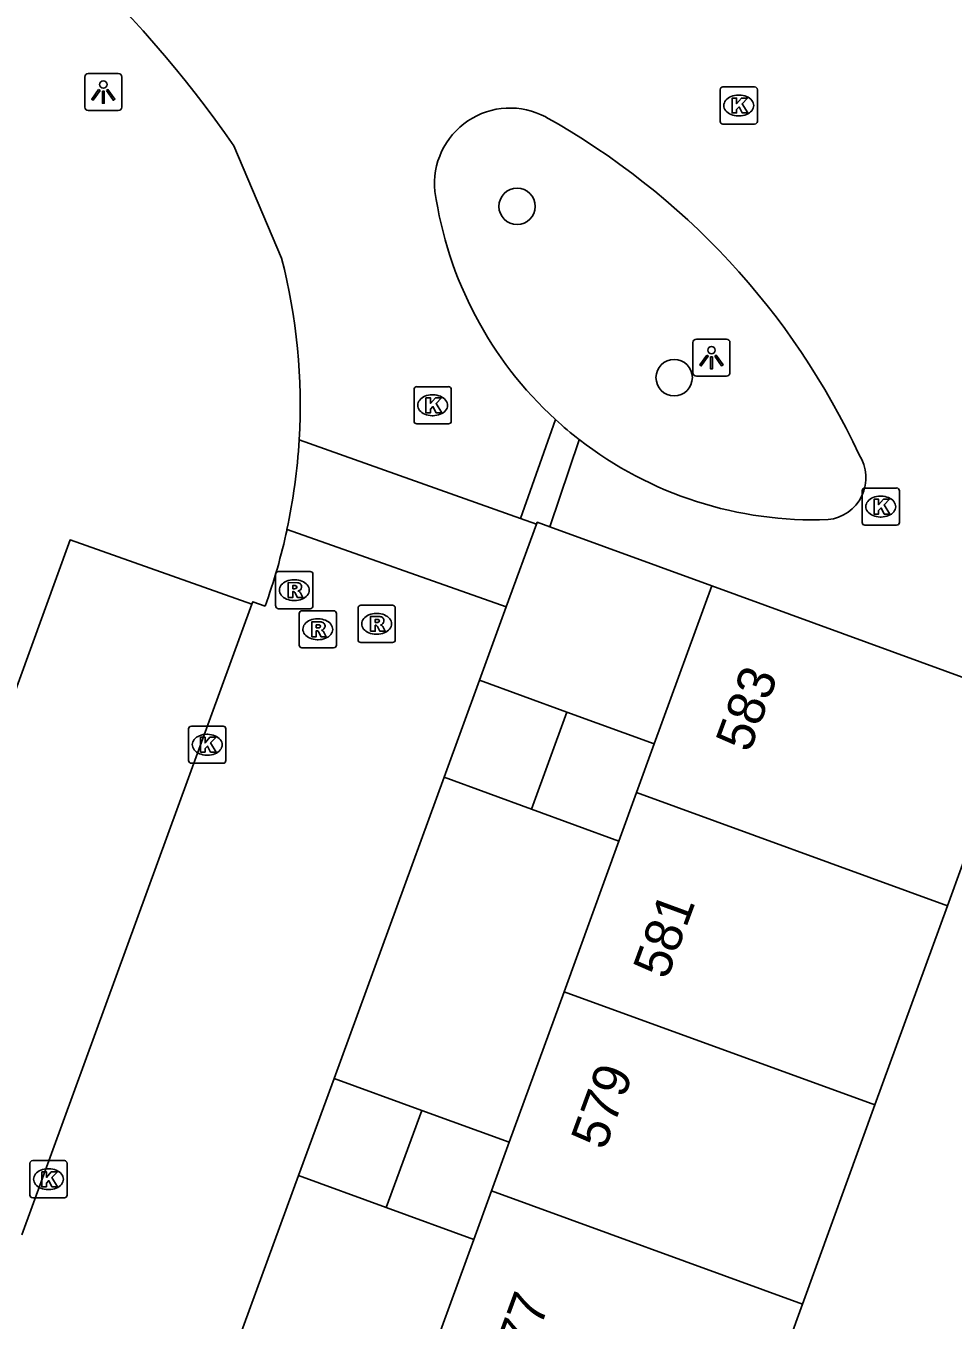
# Model space of a CAD drawing. Extents: x 155275 to 156263, y 382654 to 383635.
# Drawn here: x 155801.61 to 155826.54, y 383513.37 to 383548.17 of the extents above; entities that cross this region are included whole.
import ezdxf

# ---------------------------------------------------------------- set-up
doc = ezdxf.new("R2010")
doc.units = 0
for name, color, linetype in [('IMGEO_Boom', 7, 'Continuous'), ('IMGEO_Kolk', 7, 'Continuous'), ('IMGEO_Lichtpunt', 7, 'Continuous'), ('IMGEO_Pand', 7, 'Continuous'), ('IMGEO_Pand_nummerreeks', 7, 'Continuous'), ('IMGEO_Parkeervlak_halfverhard', 7, 'Continuous'), ('IMGEO_Rijbaan_lokaal_open', 7, 'Continuous'), ('IMGEO_Rioolput', 7, 'Continuous'), ('IMGEO_Voetpad_op_trap', 7, 'Continuous')]:
    doc.layers.add(name, color=color, linetype=linetype)

msp = doc.modelspace()

# ---------------------------------------------------------------- linework, layer by layer
at = {"layer": 'IMGEO_Boom'}
for centre in [(155814.817, 383543.319), (155819.04, 383538.715)]:
    msp.add_circle(centre, 0.489, dxfattribs=at)
at = {"layer": 'IMGEO_Kolk'}
for p, q in [((155820.276, 383545.605), (155820.276, 383546.457)), ((155820.351, 383546.531), (155821.203, 383546.531)), ((155821.277, 383546.457), (155821.277, 383545.605)), ((155820.764, 383546.311), (155820.789, 383546.311)), ((155820.787, 383545.751), (155820.762, 383545.751)), ((155821.203, 383545.531), (155820.351, 383545.531)), ((155812.12, 383538.471), (155812.972, 383538.471)), ((155812.045, 383537.545), (155812.045, 383538.397)), ((155812.533, 383538.251), (155812.558, 383538.251)), ((155813.046, 383538.397), (155813.046, 383537.545)), ((155812.972, 383537.471), (155812.12, 383537.471)), ((155812.556, 383537.691), (155812.531, 383537.691)), ((155824.094, 383534.82), (155824.094, 383535.672)), ((155824.169, 383535.746), (155825.021, 383535.746)), ((155825.095, 383535.672), (155825.095, 383534.82)), ((155824.582, 383535.526), (155824.607, 383535.526)), ((155824.605, 383534.966), (155824.58, 383534.966)), ((155825.021, 383534.746), (155824.169, 383534.746)), ((155805.984, 383528.417), (155805.984, 383529.269)), ((155806.059, 383529.343), (155806.911, 383529.343)), ((155806.472, 383529.123), (155806.497, 383529.123)), ((155806.985, 383529.269), (155806.985, 383528.417)), ((155806.911, 383528.343), (155806.059, 383528.343)), ((155806.495, 383528.563), (155806.47, 383528.563)), ((155801.717, 383516.732), (155801.717, 383517.584)), ((155801.792, 383517.658), (155802.644, 383517.658)), ((155802.718, 383517.584), (155802.718, 383516.732)), ((155802.205, 383517.438), (155802.23, 383517.438)), ((155802.228, 383516.878), (155802.203, 383516.878)), ((155802.644, 383516.658), (155801.792, 383516.658))]:
    msp.add_line(p, q, dxfattribs=at)
for points in [[(155820.276, 383545.605), (155820.276, 383546.457)], [(155820.351, 383546.531), (155821.203, 383546.531)], [(155821.277, 383546.457), (155821.277, 383545.605)], [(155820.597, 383546.231), (155820.72, 383546.231), (155820.72, 383546.08), (155820.85, 383546.231), (155821.014, 383546.231), (155820.868, 383546.08), (155821.021, 383545.831), (155820.869, 383545.831), (155820.784, 383545.995), (155820.72, 383545.928), (155820.72, 383545.831), (155820.597, 383545.831), (155820.597, 383546.231)], [(155821.203, 383545.531), (155820.351, 383545.531)], [(155812.12, 383538.471), (155812.972, 383538.471)], [(155812.045, 383537.545), (155812.045, 383538.397)], [(155812.366, 383538.171), (155812.489, 383538.171), (155812.489, 383538.02), (155812.619, 383538.171), (155812.783, 383538.171), (155812.637, 383538.02), (155812.79, 383537.771), (155812.638, 383537.771), (155812.553, 383537.935), (155812.489, 383537.868), (155812.489, 383537.771), (155812.366, 383537.771), (155812.366, 383538.171)], [(155813.046, 383538.397), (155813.046, 383537.545)], [(155812.972, 383537.471), (155812.12, 383537.471)], [(155824.094, 383534.82), (155824.094, 383535.672)], [(155824.169, 383535.746), (155825.021, 383535.746)], [(155825.095, 383535.672), (155825.095, 383534.82)], [(155824.415, 383535.446), (155824.538, 383535.446), (155824.538, 383535.295), (155824.668, 383535.446), (155824.832, 383535.446), (155824.686, 383535.295), (155824.839, 383535.046), (155824.687, 383535.046), (155824.602, 383535.21), (155824.538, 383535.143), (155824.538, 383535.046), (155824.415, 383535.046), (155824.415, 383535.446)], [(155825.021, 383534.746), (155824.169, 383534.746)], [(155805.984, 383528.417), (155805.984, 383529.269)], [(155806.059, 383529.343), (155806.911, 383529.343)], [(155806.305, 383529.043), (155806.428, 383529.043), (155806.428, 383528.892), (155806.558, 383529.043), (155806.722, 383529.043), (155806.576, 383528.892), (155806.729, 383528.643), (155806.577, 383528.643), (155806.492, 383528.807), (155806.428, 383528.74), (155806.428, 383528.643), (155806.305, 383528.643), (155806.305, 383529.043)], [(155806.985, 383529.269), (155806.985, 383528.417)], [(155806.911, 383528.343), (155806.059, 383528.343)], [(155801.717, 383516.732), (155801.717, 383517.584)], [(155801.792, 383517.658), (155802.644, 383517.658)], [(155802.718, 383517.584), (155802.718, 383516.732)], [(155802.038, 383517.358), (155802.161, 383517.358), (155802.161, 383517.207), (155802.291, 383517.358), (155802.455, 383517.358), (155802.309, 383517.207), (155802.462, 383516.958), (155802.31, 383516.958), (155802.225, 383517.122), (155802.161, 383517.055), (155802.161, 383516.958), (155802.038, 383516.958), (155802.038, 383517.358)], [(155802.644, 383516.658), (155801.792, 383516.658)]]:
    msp.add_lwpolyline(points, dxfattribs=at)
for centre, start, end in [((155820.353, 383546.455), 91.552, 178.448), ((155820.353, 383546.455), 91.552, 178.448), ((155821.201, 383546.455), 1.552, 88.448), ((155821.201, 383546.455), 1.552, 88.448), ((155820.353, 383545.607), 181.552, 268.448), ((155820.353, 383545.607), 181.552, 268.448), ((155821.201, 383545.607), 271.552, 358.448), ((155821.201, 383545.607), 271.552, 358.448), ((155812.122, 383538.395), 91.552, 178.448), ((155812.122, 383538.395), 91.552, 178.448), ((155812.97, 383538.395), 1.552, 88.448), ((155812.97, 383538.395), 1.552, 88.448), ((155812.122, 383537.547), 181.552, 268.448), ((155812.122, 383537.547), 181.552, 268.448), ((155812.97, 383537.547), 271.552, 358.448), ((155812.97, 383537.547), 271.552, 358.448), ((155824.171, 383535.67), 91.552, 178.448), ((155824.171, 383535.67), 91.552, 178.448), ((155825.019, 383535.67), 1.552, 88.448), ((155825.019, 383535.67), 1.552, 88.448), ((155824.171, 383534.822), 181.552, 268.448), ((155824.171, 383534.822), 181.552, 268.448), ((155825.019, 383534.822), 271.552, 358.448), ((155825.019, 383534.822), 271.552, 358.448), ((155806.061, 383529.267), 91.552, 178.448), ((155806.061, 383529.267), 91.552, 178.448), ((155806.909, 383529.267), 1.552, 88.448), ((155806.909, 383529.267), 1.552, 88.448), ((155806.061, 383528.419), 181.552, 268.448), ((155806.061, 383528.419), 181.552, 268.448), ((155806.909, 383528.419), 271.552, 358.448), ((155806.909, 383528.419), 271.552, 358.448), ((155801.794, 383517.582), 91.552, 178.448), ((155801.794, 383517.582), 91.552, 178.448), ((155802.642, 383517.582), 1.552, 88.448), ((155802.642, 383517.582), 1.552, 88.448), ((155801.794, 383516.734), 181.552, 268.448), ((155801.794, 383516.734), 181.552, 268.448), ((155802.642, 383516.734), 271.552, 358.448), ((155802.642, 383516.734), 271.552, 358.448)]:
    msp.add_arc(centre, 0.0765, start, end, dxfattribs=at)
for centre, major_axis, ratio, start_param, end_param in [((155820.763, 383546.031), (-0.387, 0.002), 0.722429, 4.712389, 7.853982), ((155820.788, 383546.031), (-0.39, 0.002), 0.717154, 1.570796, 4.712389), ((155812.532, 383537.971), (-0.387, 0.002), 0.722429, 4.712389, 7.853982), ((155812.557, 383537.971), (-0.39, 0.002), 0.717154, 1.570796, 4.712389), ((155824.581, 383535.246), (-0.387, 0.002), 0.722429, 4.712389, 7.853982), ((155824.606, 383535.246), (-0.39, 0.002), 0.717154, 1.570796, 4.712389), ((155806.471, 383528.843), (-0.387, 0.002), 0.722429, 4.712389, 7.853982), ((155806.496, 383528.843), (-0.39, 0.002), 0.717154, 1.570796, 4.712389), ((155802.204, 383517.158), (-0.387, 0.002), 0.722429, 4.712389, 7.853982), ((155802.229, 383517.158), (-0.39, 0.002), 0.717154, 1.570796, 4.712389)]:
    msp.add_ellipse(centre, major_axis=major_axis, ratio=ratio, start_param=start_param, end_param=end_param, dxfattribs=at)
at = {"layer": 'IMGEO_Lichtpunt'}
for p, q in [((155803.192, 383546.798), (155803.192, 383545.991)), ((155803.192, 383546.798), (155803.192, 383545.991)), ((155804.094, 383546.893), (155803.286, 383546.893)), ((155804.094, 383546.893), (155803.286, 383546.893)), ((155804.188, 383545.991), (155804.188, 383546.798)), ((155804.188, 383545.991), (155804.188, 383546.798)), ((155803.286, 383545.897), (155804.094, 383545.897)), ((155803.286, 383545.897), (155804.094, 383545.897)), ((155819.544, 383539.656), (155819.544, 383538.849)), ((155819.544, 383539.656), (155819.544, 383538.849)), ((155820.446, 383539.751), (155819.638, 383539.751)), ((155820.446, 383539.751), (155819.638, 383539.751)), ((155820.54, 383538.849), (155820.54, 383539.656)), ((155820.54, 383538.849), (155820.54, 383539.656)), ((155819.638, 383538.755), (155820.446, 383538.755)), ((155819.638, 383538.755), (155820.446, 383538.755))]:
    msp.add_line(p, q, dxfattribs=at)
for points in [[(155803.566, 383546.462), (155803.605, 383546.434), (155803.417, 383546.172), (155803.379, 383546.199), (155803.566, 383546.462)], [(155803.778, 383546.434), (155803.816, 383546.461), (155804.003, 383546.199), (155803.964, 383546.171), (155803.778, 383546.434)], [(155803.668, 383546.414), (155803.715, 383546.414), (155803.715, 383546.092), (155803.668, 383546.092), (155803.668, 383546.414)], [(155819.918, 383539.32), (155819.957, 383539.292), (155819.769, 383539.03), (155819.731, 383539.057), (155819.918, 383539.32)], [(155820.02, 383539.272), (155820.067, 383539.272), (155820.067, 383538.95), (155820.02, 383538.95), (155820.02, 383539.272)], [(155820.13, 383539.292), (155820.168, 383539.319), (155820.355, 383539.057), (155820.316, 383539.029), (155820.13, 383539.292)]]:
    msp.add_lwpolyline(points, dxfattribs=at)
for centre in [(155803.691, 383546.596), (155820.043, 383539.454)]:
    msp.add_circle(centre, 0.0994, dxfattribs=at)
for centre, start, end in [((155803.286, 383546.798), 90, 180), ((155803.286, 383546.798), 90, 180), ((155804.094, 383546.798), 0, 90), ((155804.094, 383546.798), 0, 90), ((155803.286, 383545.991), 180, 270), ((155803.286, 383545.991), 180, 270), ((155804.094, 383545.991), 270, 0), ((155804.094, 383545.991), 270, 360), ((155819.638, 383539.656), 90, 180), ((155819.638, 383539.656), 90, 180), ((155820.446, 383539.656), 0, 90), ((155820.446, 383539.656), 0, 90), ((155819.638, 383538.849), 180, 270), ((155819.638, 383538.849), 180, 270), ((155820.446, 383538.849), 270, 0), ((155820.446, 383538.849), 270, 360)]:
    msp.add_arc(centre, 0.0946, start, end, dxfattribs=at)
at = {"layer": 'IMGEO_Pand'}
for points in [[(155818.506, 383528.863), (155820.057, 383533.119)], [(155820.057, 383533.119), (155828.406, 383530.071)], [(155812.853, 383527.968), (155813.806, 383530.579)], [(155813.806, 383530.579), (155816.157, 383529.72)], [(155828.406, 383530.071), (155826.386, 383524.513)], [(155815.204, 383527.11), (155816.157, 383529.72)], [(155816.157, 383529.72), (155818.506, 383528.863)], [(155818.031, 383527.557), (155818.506, 383528.863)], [(155815.204, 383527.11), (155812.853, 383527.968)], [(155817.555, 383526.251), (155818.031, 383527.557)], [(155826.386, 383524.513), (155818.031, 383527.557)], [(155817.555, 383526.251), (155815.204, 383527.11)], [(155816.078, 383522.195), (155817.555, 383526.251)], [(155826.386, 383524.513), (155824.439, 383519.156)], [(155814.605, 383518.151), (155816.078, 383522.195)], [(155824.439, 383519.156), (155816.078, 383522.195)], [(155808.943, 383517.259), (155809.896, 383519.87)], [(155809.896, 383519.87), (155812.252, 383519.01)], [(155812.252, 383519.01), (155811.298, 383516.399)], [(155812.252, 383519.01), (155814.605, 383518.151)], [(155824.439, 383519.156), (155822.492, 383513.799)], [(155814.129, 383516.845), (155814.605, 383518.151)], [(155811.298, 383516.399), (155808.943, 383517.259)], [(155813.653, 383515.539), (155814.129, 383516.845)], [(155822.492, 383513.799), (155814.129, 383516.845)], [(155813.653, 383515.539), (155811.298, 383516.399)], [(155812.176, 383511.484), (155813.653, 383515.539)], [(155822.492, 383513.799), (155820.545, 383508.442)]]:
    msp.add_lwpolyline(points, dxfattribs=at)
at = {"layer": 'IMGEO_Parkeervlak_halfverhard'}
msp.add_lwpolyline([(155807.688, 383532.624), (155802.798, 383534.351), (155797.238, 383519.037), (155797.165, 383519.067)], dxfattribs=at)
at = {"layer": 'IMGEO_Rijbaan_lokaal_open'}
for points in [[(155807.203, 383544.95), (155808.486, 383541.926)], [(155814.912, 383534.923), (155815.85, 383537.586)], [(155808.958, 383537.042), (155814.912, 383534.923)], [(155816.49, 383537.046), (155815.693, 383534.703)], [(155814.527, 383532.551), (155808.63, 383534.629)], [(155814.527, 383532.551), (155815.338, 383534.771)], [(155815.338, 383534.771), (155814.912, 383534.923)], [(155815.693, 383534.703), (155820.057, 383533.119)], [(155807.688, 383532.624), (155801.501, 383515.661)], [(155808.041, 383532.57), (155807.712, 383532.688), (155807.688, 383532.624)], [(155813.806, 383530.579), (155814.527, 383532.551)], [(155809.896, 383519.87), (155812.853, 383527.968)], [(155805.986, 383509.162), (155808.943, 383517.259)]]:
    msp.add_lwpolyline(points, dxfattribs=at)
for centre, radius, start, end in [((155781.477, 383527.105), 31.309, 34.7484, 60.3565), ((155814.627, 383543.934), 2.03, 61.8246, 185.9632), ((155805.806, 383528.2), 20.067, 24.8742, 60.8342), ((155822.796, 383545.18), 10.291, 188.1393, 227.5531), ((155792.859, 383537.951), 16.125, 356.7684, 14.2716), ((155793.006, 383537.982), 15.979, 347.8892, 356.6292), ((155822.789, 383545.17), 10.28, 232.2078, 272.1605), ((155823.069, 383536.02), 1.128, 275.4997, 33.385), ((155793.066, 383537.967), 15.918, 340.179, 347.8935)]:
    msp.add_arc(centre, radius, start, end, dxfattribs=at)
at = {"layer": 'IMGEO_Rioolput'}
for p, q in [((155808.325, 383532.575), (155808.325, 383533.427)), ((155808.4, 383533.501), (155809.252, 383533.501)), ((155808.813, 383533.281), (155808.838, 383533.281)), ((155809.326, 383533.427), (155809.326, 383532.575)), ((155809.252, 383532.501), (155808.4, 383532.501)), ((155808.836, 383532.721), (155808.811, 383532.721)), ((155810.54, 383531.666), (155810.54, 383532.518)), ((155810.615, 383532.592), (155811.467, 383532.592)), ((155811.541, 383532.518), (155811.541, 383531.666)), ((155808.957, 383531.521), (155808.957, 383532.373)), ((155809.032, 383532.447), (155809.884, 383532.447)), ((155809.445, 383532.227), (155809.47, 383532.227)), ((155809.958, 383532.373), (155809.958, 383531.521)), ((155811.028, 383532.372), (155811.053, 383532.372)), ((155811.051, 383531.812), (155811.026, 383531.812)), ((155809.468, 383531.667), (155809.443, 383531.667)), ((155811.467, 383531.592), (155810.615, 383531.592)), ((155809.884, 383531.447), (155809.032, 383531.447))]:
    msp.add_line(p, q, dxfattribs=at)
for points in [[(155808.325, 383532.575), (155808.325, 383533.427)], [(155808.4, 383533.501), (155809.252, 383533.501)], [(155808.914, 383533.199), (155808.662, 383533.201), (155808.662, 383532.801)], [(155809.326, 383533.427), (155809.326, 383532.575)], [(155808.662, 383532.801), (155808.786, 383532.801), (155808.786, 383532.963), (155808.797, 383532.963)], [(155808.84, 383533.12), (155808.786, 383533.12), (155808.786, 383533.039)], [(155808.786, 383533.039), (155808.838, 383533.039)], [(155808.844, 383532.934), (155808.915, 383532.801), (155809.055, 383532.801), (155808.99, 383532.927)], [(155809.252, 383532.501), (155808.4, 383532.501)], [(155810.54, 383531.666), (155810.54, 383532.518)], [(155810.615, 383532.592), (155811.467, 383532.592)], [(155811.541, 383532.518), (155811.541, 383531.666)], [(155808.957, 383531.521), (155808.957, 383532.373)], [(155809.032, 383532.447), (155809.884, 383532.447)], [(155809.958, 383532.373), (155809.958, 383531.521)], [(155811.129, 383532.29), (155810.877, 383532.292), (155810.877, 383531.892)], [(155811.055, 383532.211), (155811.001, 383532.211), (155811.001, 383532.13)], [(155809.546, 383532.145), (155809.294, 383532.147), (155809.294, 383531.747)], [(155809.294, 383531.747), (155809.418, 383531.747), (155809.418, 383531.909), (155809.429, 383531.909)], [(155809.472, 383532.066), (155809.418, 383532.066), (155809.418, 383531.985)], [(155809.418, 383531.985), (155809.47, 383531.985)], [(155809.476, 383531.88), (155809.547, 383531.747), (155809.687, 383531.747), (155809.622, 383531.873)], [(155810.877, 383531.892), (155811.001, 383531.892), (155811.001, 383532.054), (155811.012, 383532.054)], [(155811.001, 383532.13), (155811.053, 383532.13)], [(155811.059, 383532.025), (155811.13, 383531.892), (155811.27, 383531.892), (155811.205, 383532.018)], [(155811.467, 383531.592), (155810.615, 383531.592)], [(155809.884, 383531.447), (155809.032, 383531.447)]]:
    msp.add_lwpolyline(points, dxfattribs=at)
for centre, radius, start, end in [((155808.402, 383533.425), 0.0765, 91.552, 178.448), ((155808.402, 383533.425), 0.0765, 91.552, 178.448), ((155808.913, 383533.089), 0.109, 350.3612, 89.416), ((155809.25, 383533.425), 0.0765, 1.552, 88.448), ((155809.25, 383533.425), 0.0765, 1.552, 88.448), ((155808.796, 383532.91), 0.0533, 26.0293, 88.6989), ((155808.822, 383533.228), 0.19, 274.7715, 282.9687), ((155808.846, 383533.024), 0.0964, 77.0061, 93.1865), ((155808.86, 383533.081), 0.0378, 276.6634, 79.6772), ((155808.911, 383533.089), 0.112, 277.5842, 350.9817), ((155808.895, 383532.874), 0.108, 29.5134, 73.7905), ((155808.402, 383532.577), 0.0765, 181.552, 268.448), ((155808.402, 383532.577), 0.0765, 181.552, 268.448), ((155809.25, 383532.577), 0.0765, 271.552, 358.448), ((155809.25, 383532.577), 0.0765, 271.552, 358.448), ((155810.617, 383532.516), 0.0765, 91.552, 178.448), ((155810.617, 383532.516), 0.0765, 91.552, 178.448), ((155811.465, 383532.516), 0.0765, 1.552, 88.448), ((155811.465, 383532.516), 0.0765, 1.552, 88.448), ((155809.034, 383532.371), 0.0765, 91.552, 178.448), ((155809.034, 383532.371), 0.0765, 91.552, 178.448), ((155809.882, 383532.371), 0.0765, 1.552, 88.448), ((155809.882, 383532.371), 0.0765, 1.552, 88.448), ((155811.061, 383532.115), 0.0964, 77.0061, 93.1865), ((155811.075, 383532.172), 0.0378, 276.6634, 79.6772), ((155811.128, 383532.18), 0.109, 350.3612, 89.416), ((155811.126, 383532.18), 0.112, 277.5842, 350.9817), ((155809.428, 383531.856), 0.0533, 26.0293, 88.6989), ((155809.454, 383532.174), 0.19, 274.7715, 282.9687), ((155809.478, 383531.97), 0.0964, 77.0061, 93.1865), ((155809.492, 383532.027), 0.0378, 276.6634, 79.6772), ((155809.545, 383532.035), 0.109, 350.3612, 89.416), ((155809.543, 383532.035), 0.112, 277.5842, 350.9817), ((155809.527, 383531.82), 0.108, 29.5134, 73.7905), ((155811.011, 383532.001), 0.0533, 26.0293, 88.6989), ((155811.037, 383532.319), 0.19, 274.7715, 282.9687), ((155811.11, 383531.965), 0.108, 29.5134, 73.7905), ((155809.034, 383531.523), 0.0765, 181.552, 268.448), ((155809.034, 383531.523), 0.0765, 181.552, 268.448), ((155809.882, 383531.523), 0.0765, 271.552, 358.448), ((155809.882, 383531.523), 0.0765, 271.552, 358.448), ((155810.617, 383531.668), 0.0765, 181.552, 268.448), ((155810.617, 383531.668), 0.0765, 181.552, 268.448), ((155811.465, 383531.668), 0.0765, 271.552, 358.448), ((155811.465, 383531.668), 0.0765, 271.552, 358.448)]:
    msp.add_arc(centre, radius, start, end, dxfattribs=at)
for centre, major_axis, ratio, start_param, end_param in [((155808.812, 383533.001), (-0.387, 0.002), 0.722429, 4.712389, 7.853982), ((155808.837, 383533.001), (-0.39, 0.002), 0.717154, 1.570796, 4.712389), ((155809.444, 383531.947), (-0.387, 0.002), 0.722429, 4.712389, 7.853982), ((155809.469, 383531.947), (-0.39, 0.002), 0.717154, 1.570796, 4.712389), ((155811.027, 383532.092), (-0.387, 0.002), 0.722429, 4.712389, 7.853982), ((155811.052, 383532.092), (-0.39, 0.002), 0.717154, 1.570796, 4.712389)]:
    msp.add_ellipse(centre, major_axis=major_axis, ratio=ratio, start_param=start_param, end_param=end_param, dxfattribs=at)
at = {"layer": 'IMGEO_Voetpad_op_trap'}
msp.add_lwpolyline([(155815.693, 383534.703), (155815.358, 383534.825), (155815.338, 383534.771)], dxfattribs=at)
msp.add_arc((155822.907, 383545.3), 10.455, 227.5489, 232.1391, dxfattribs=at)

# ---------------------------------------------------------------- texts
at = {"layer": 'IMGEO_Pand_nummerreeks'}
for s, rotation, p in [('583', 69.7805, (155821.067, 383528.602)), ('581', 69.792, (155818.845, 383522.501)), ('579', 69.7863, (155817.175, 383517.913)), ('577', 69.7863, (155814.936, 383511.769))]:
    msp.add_text(s, height=1, rotation=rotation, dxfattribs=at).set_placement(p)

doc.saveas('drawing.dxf')
